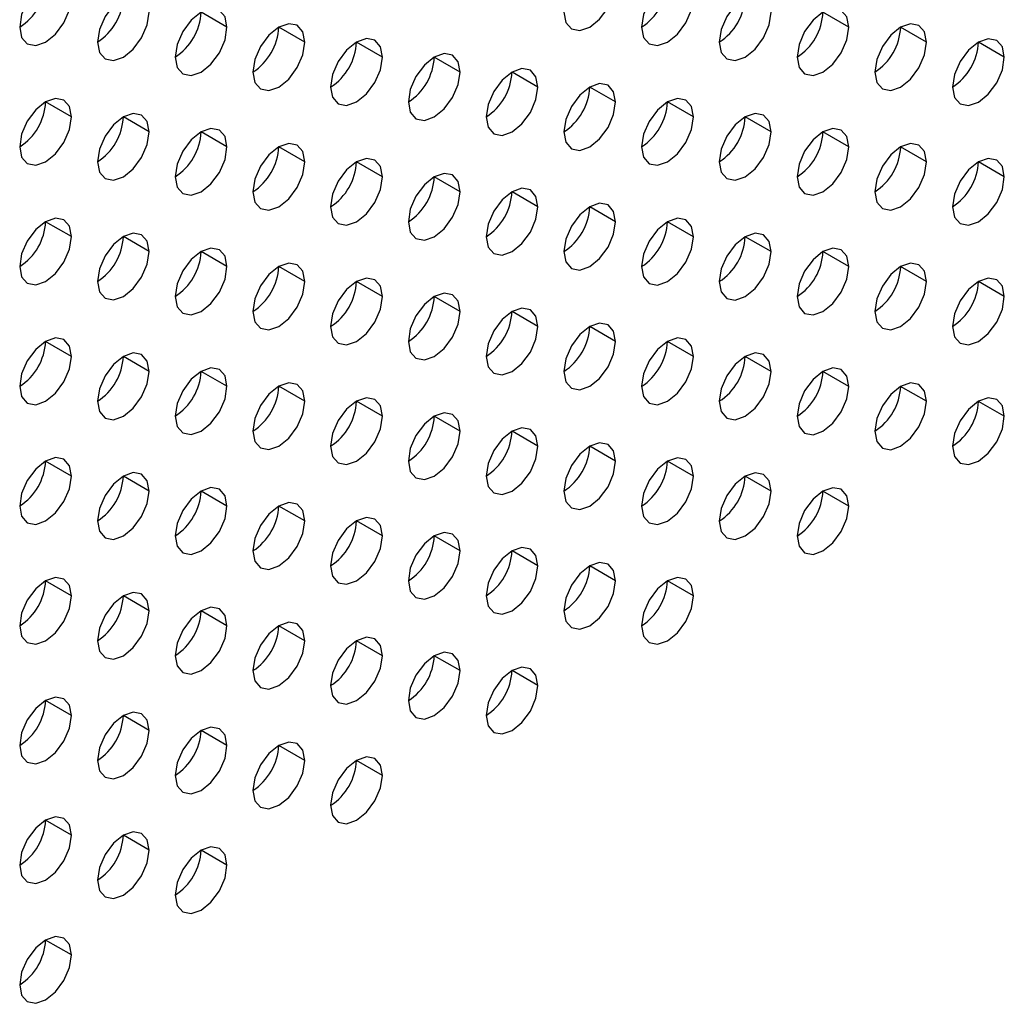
# Model space of a CAD drawing. Header units: millimetres. Extents: x 0 to 1118, y 0 to 864.
# Tile 330 of 438: x 995.02 to 997.71, y 668.3 to 670.99. Entities that reach past the tile are written whole.
import ezdxf

# ---------------------------------------------------------------- set-up
doc = ezdxf.new("R2010")
doc.units = ezdxf.units.MM

msp = doc.modelspace()

# ---------------------------------------------------------------- linework, layer by layer
at = {"color": 7, "linetype": 'Continuous', "lineweight": 25}
for p, q in [((995.584, 670.968), (995.5133, 671.0089)), ((997.2811, 670.9679), (997.2104, 671.0087)), ((995.7962, 670.9272), (995.7255, 670.968)), ((997.4932, 670.927), (997.4225, 670.9678)), ((996.0083, 670.8863), (995.9376, 670.9272)), ((997.7054, 670.8862), (997.6347, 670.927)), ((996.2204, 670.8455), (996.1497, 670.8863)), ((996.4326, 670.8046), (996.3619, 670.8455)), ((996.6447, 670.7638), (996.574, 670.8046)), ((995.1598, 670.7231), (995.0891, 670.7639)), ((996.8568, 670.7229), (996.7861, 670.7638)), ((995.3719, 670.6823), (995.3012, 670.7231)), ((997.069, 670.6821), (996.9983, 670.7229)), ((995.584, 670.6414), (995.5133, 670.6822)), ((997.2811, 670.6413), (997.2104, 670.6821)), ((995.7962, 670.6006), (995.7255, 670.6414)), ((997.4932, 670.6004), (997.4225, 670.6412)), ((996.0083, 670.5597), (995.9376, 670.6005)), ((997.7054, 670.5596), (997.6347, 670.6004)), ((996.2204, 670.5189), (996.1497, 670.5597)), ((996.4326, 670.478), (996.3619, 670.5188)), ((996.6447, 670.4372), (996.574, 670.478)), ((995.1598, 670.3965), (995.0891, 670.4373)), ((996.8568, 670.3963), (996.7861, 670.4372)), ((995.3719, 670.3556), (995.3012, 670.3965)), ((997.069, 670.3555), (996.9983, 670.3963)), ((995.584, 670.3148), (995.5133, 670.3556)), ((997.2811, 670.3146), (997.2104, 670.3555)), ((995.7962, 670.274), (995.7255, 670.3148)), ((997.4932, 670.2738), (997.4225, 670.3146)), ((996.0083, 670.2331), (995.9376, 670.2739)), ((997.7054, 670.2329), (997.6347, 670.2738)), ((996.2204, 670.1923), (996.1497, 670.2331)), ((996.4326, 670.1514), (996.3619, 670.1922)), ((996.6447, 670.1106), (996.574, 670.1514)), ((995.1598, 670.0699), (995.0891, 670.1107)), ((996.8568, 670.0697), (996.7861, 670.1105)), ((995.3719, 670.029), (995.3012, 670.0698)), ((997.069, 670.0289), (996.9983, 670.0697)), ((995.584, 669.9882), (995.5133, 670.029)), ((997.2811, 669.988), (997.2104, 670.0288)), ((995.7962, 669.9473), (995.7255, 669.9882)), ((997.4932, 669.9472), (997.4225, 669.988)), ((996.0083, 669.9065), (995.9376, 669.9473)), ((997.7054, 669.9063), (997.6347, 669.9471)), ((996.2204, 669.8656), (996.1497, 669.9065)), ((996.4326, 669.8248), (996.3619, 669.8656)), ((996.6447, 669.7839), (996.574, 669.8248)), ((995.1598, 669.7433), (995.0891, 669.7841)), ((996.8568, 669.7431), (996.7861, 669.7839)), ((995.3719, 669.7024), (995.3012, 669.7432)), ((997.069, 669.7023), (996.9983, 669.7431)), ((995.584, 669.6616), (995.5133, 669.7024)), ((997.2811, 669.6614), (997.2104, 669.7022)), ((995.7962, 669.6207), (995.7255, 669.6615)), ((996.0083, 669.5799), (995.9376, 669.6207)), ((996.2204, 669.539), (996.1497, 669.5798)), ((996.4326, 669.4982), (996.3619, 669.539)), ((996.6447, 669.4573), (996.574, 669.4982)), ((995.1598, 669.4166), (995.0891, 669.4575)), ((996.8568, 669.4165), (996.7861, 669.4573)), ((995.3719, 669.3758), (995.3012, 669.4166)), ((995.584, 669.3349), (995.5133, 669.3758)), ((995.7962, 669.2941), (995.7255, 669.3349)), ((996.0083, 669.2533), (995.9376, 669.2941)), ((996.2204, 669.2124), (996.1497, 669.2532)), ((996.4326, 669.1716), (996.3619, 669.2124)), ((995.1598, 669.09), (995.0891, 669.1308)), ((995.3719, 669.0492), (995.3012, 669.09)), ((995.584, 669.0083), (995.5133, 669.0492)), ((995.7962, 668.9675), (995.7255, 669.0083)), ((996.0083, 668.9266), (995.9376, 668.9675)), ((995.1598, 668.7634), (995.0891, 668.8042)), ((995.3719, 668.7226), (995.3012, 668.7634)), ((995.584, 668.6817), (995.5133, 668.7225)), ((995.1598, 668.4368), (995.0891, 668.4776))]:
    msp.add_line(p, q, dxfattribs=at)
at = {"color": 7, "linetype": 'Continuous', "lineweight": 25, "flags": 128}
for points in [[(995.1598, 671.0497), (995.1544, 671.0779), (995.1391, 671.0955), (995.1161, 671.1), (995.0891, 671.0906), (995.062, 671.0687), (995.0391, 671.0378), (995.0237, 671.0024), (995.0184, 670.9681)], [(996.5033, 671.0088), (996.5087, 670.9806), (996.524, 670.963), (996.5469, 670.9585), (996.574, 670.9679), (996.6011, 670.9898), (996.624, 671.0207), (996.6393, 671.0561), (996.6447, 671.0904)], [(996.8568, 671.0496), (996.8515, 671.0777), (996.8361, 671.0953), (996.8132, 671.0998), (996.7861, 671.0904), (996.7591, 671.0686), (996.7361, 671.0376), (996.7208, 671.0023), (996.7154, 670.9679)], [(995.3719, 671.0089), (995.3665, 671.037), (995.3512, 671.0547), (995.3283, 671.0591), (995.3012, 671.0497), (995.2741, 671.0279), (995.2512, 670.9969), (995.2359, 670.9616), (995.2305, 670.9272)], [(997.069, 671.0087), (997.0636, 671.0369), (997.0483, 671.0545), (997.0253, 671.059), (996.9983, 671.0496), (996.9712, 671.0277), (996.9483, 670.9968), (996.9329, 670.9614), (996.9275, 670.9271)], [(995.0184, 670.9681), (995.0237, 670.9399), (995.0391, 670.9223), (995.062, 670.9178), (995.0891, 670.9272), (995.1161, 670.9491), (995.1391, 670.98), (995.1544, 671.0154), (995.1598, 671.0497)], [(996.7154, 670.9679), (996.7208, 670.9398), (996.7361, 670.9221), (996.7591, 670.9177), (996.7861, 670.9271), (996.8132, 670.9489), (996.8361, 670.9799), (996.8515, 671.0152), (996.8568, 671.0496)], [(995.2305, 670.9272), (995.2359, 670.8991), (995.2512, 670.8815), (995.2741, 670.877), (995.3012, 670.8864), (995.3283, 670.9082), (995.3512, 670.9392), (995.3665, 670.9745), (995.3719, 671.0089)], [(995.584, 670.968), (995.5787, 670.9962), (995.5633, 671.0138), (995.5404, 671.0183), (995.5133, 671.0089), (995.4863, 670.987), (995.4633, 670.9561), (995.448, 670.9207), (995.4426, 670.8864)], [(996.9275, 670.9271), (996.9329, 670.8989), (996.9483, 670.8813), (996.9712, 670.8768), (996.9983, 670.8862), (997.0253, 670.9081), (997.0483, 670.939), (997.0636, 670.9744), (997.069, 671.0087)], [(997.2811, 670.9679), (997.2757, 670.996), (997.2604, 671.0137), (997.2375, 671.0181), (997.2104, 671.0087), (997.1833, 670.9869), (997.1604, 670.9559), (997.1451, 670.9206), (997.1397, 670.8862)], [(995.7962, 670.9272), (995.7908, 670.9553), (995.7755, 670.973), (995.7525, 670.9774), (995.7255, 670.968), (995.6984, 670.9462), (995.6755, 670.9152), (995.6601, 670.8799), (995.6548, 670.8455)], [(997.4932, 670.927), (997.4879, 670.9552), (997.4725, 670.9728), (997.4496, 670.9773), (997.4225, 670.9679), (997.3955, 670.946), (997.3725, 670.9151), (997.3572, 670.8797), (997.3518, 670.8454)], [(995.4426, 670.8864), (995.448, 670.8582), (995.4633, 670.8406), (995.4863, 670.8362), (995.5133, 670.8456), (995.5404, 670.8674), (995.5633, 670.8983), (995.5787, 670.9337), (995.584, 670.968)], [(997.1397, 670.8862), (997.1451, 670.8581), (997.1604, 670.8404), (997.1833, 670.836), (997.2104, 670.8454), (997.2375, 670.8672), (997.2604, 670.8982), (997.2757, 670.9335), (997.2811, 670.9679)], [(995.6548, 670.8455), (995.6601, 670.8174), (995.6755, 670.7998), (995.6984, 670.7953), (995.7255, 670.8047), (995.7525, 670.8265), (995.7755, 670.8575), (995.7908, 670.8928), (995.7962, 670.9272)], [(996.0083, 670.8863), (996.0029, 670.9145), (995.9876, 670.9321), (995.9647, 670.9366), (995.9376, 670.9272), (995.9105, 670.9053), (995.8876, 670.8744), (995.8723, 670.8391), (995.8669, 670.8047)], [(997.3518, 670.8454), (997.3572, 670.8172), (997.3725, 670.7996), (997.3955, 670.7951), (997.4225, 670.8045), (997.4496, 670.8264), (997.4725, 670.8573), (997.4879, 670.8927), (997.4932, 670.927)], [(997.7054, 670.8862), (997.7, 670.9143), (997.6847, 670.932), (997.6617, 670.9364), (997.6347, 670.927), (997.6076, 670.9052), (997.5847, 670.8742), (997.5693, 670.8389), (997.5639, 670.8045)], [(996.2204, 670.8455), (996.2151, 670.8736), (996.1997, 670.8913), (996.1768, 670.8957), (996.1497, 670.8863), (996.1227, 670.8645), (996.0997, 670.8335), (996.0844, 670.7982), (996.079, 670.7638)], [(995.8669, 670.8047), (995.8723, 670.7766), (995.8876, 670.7589), (995.9105, 670.7545), (995.9376, 670.7639), (995.9647, 670.7857), (995.9876, 670.8166), (996.0029, 670.852), (996.0083, 670.8863)], [(997.5639, 670.8045), (997.5693, 670.7764), (997.5847, 670.7588), (997.6076, 670.7543), (997.6347, 670.7637), (997.6617, 670.7855), (997.6847, 670.8165), (997.7, 670.8518), (997.7054, 670.8862)], [(996.079, 670.7638), (996.0844, 670.7357), (996.0997, 670.7181), (996.1227, 670.7136), (996.1497, 670.723), (996.1768, 670.7449), (996.1997, 670.7758), (996.2151, 670.8111), (996.2204, 670.8455)], [(996.4326, 670.8046), (996.4272, 670.8328), (996.4119, 670.8504), (996.3889, 670.8549), (996.3619, 670.8455), (996.3348, 670.8236), (996.3119, 670.7927), (996.2965, 670.7574), (996.2912, 670.723)], [(996.6447, 670.7638), (996.6393, 670.7919), (996.624, 670.8096), (996.6011, 670.814), (996.574, 670.8046), (996.5469, 670.7828), (996.524, 670.7518), (996.5087, 670.7165), (996.5033, 670.6822)], [(996.2912, 670.723), (996.2965, 670.6949), (996.3119, 670.6772), (996.3348, 670.6728), (996.3619, 670.6822), (996.3889, 670.704), (996.4119, 670.7349), (996.4272, 670.7703), (996.4326, 670.8046)], [(995.1598, 670.7231), (995.1544, 670.7512), (995.1391, 670.7689), (995.1161, 670.7733), (995.0891, 670.7639), (995.062, 670.7421), (995.0391, 670.7112), (995.0237, 670.6758), (995.0184, 670.6415)], [(996.5033, 670.6822), (996.5087, 670.654), (996.524, 670.6364), (996.5469, 670.6319), (996.574, 670.6413), (996.6011, 670.6632), (996.624, 670.6941), (996.6393, 670.7294), (996.6447, 670.7638)], [(996.8568, 670.7229), (996.8515, 670.7511), (996.8361, 670.7687), (996.8132, 670.7732), (996.7861, 670.7638), (996.7591, 670.7419), (996.7361, 670.711), (996.7208, 670.6757), (996.7154, 670.6413)], [(995.3719, 670.6823), (995.3665, 670.7104), (995.3512, 670.728), (995.3283, 670.7325), (995.3012, 670.7231), (995.2741, 670.7013), (995.2512, 670.6703), (995.2359, 670.635), (995.2305, 670.6006)], [(997.069, 670.6821), (997.0636, 670.7102), (997.0483, 670.7279), (997.0253, 670.7323), (996.9983, 670.7229), (996.9712, 670.7011), (996.9483, 670.6702), (996.9329, 670.6348), (996.9275, 670.6005)], [(995.0184, 670.6415), (995.0237, 670.6133), (995.0391, 670.5957), (995.062, 670.5912), (995.0891, 670.6006), (995.1161, 670.6225), (995.1391, 670.6534), (995.1544, 670.6888), (995.1598, 670.7231)], [(996.7154, 670.6413), (996.7208, 670.6132), (996.7361, 670.5955), (996.7591, 670.5911), (996.7861, 670.6005), (996.8132, 670.6223), (996.8361, 670.6533), (996.8515, 670.6886), (996.8568, 670.7229)], [(995.2305, 670.6006), (995.2359, 670.5725), (995.2512, 670.5548), (995.2741, 670.5504), (995.3012, 670.5598), (995.3283, 670.5816), (995.3512, 670.6126), (995.3665, 670.6479), (995.3719, 670.6823)], [(995.584, 670.6414), (995.5787, 670.6696), (995.5633, 670.6872), (995.5404, 670.6917), (995.5133, 670.6822), (995.4863, 670.6604), (995.4633, 670.6295), (995.448, 670.5941), (995.4426, 670.5598)], [(996.9275, 670.6005), (996.9329, 670.5723), (996.9483, 670.5547), (996.9712, 670.5502), (996.9983, 670.5596), (997.0253, 670.5815), (997.0483, 670.6124), (997.0636, 670.6477), (997.069, 670.6821)], [(997.2811, 670.6413), (997.2757, 670.6694), (997.2604, 670.687), (997.2375, 670.6915), (997.2104, 670.6821), (997.1833, 670.6603), (997.1604, 670.6293), (997.1451, 670.594), (997.1397, 670.5596)], [(995.7962, 670.6006), (995.7908, 670.6287), (995.7755, 670.6463), (995.7525, 670.6508), (995.7255, 670.6414), (995.6984, 670.6196), (995.6755, 670.5886), (995.6601, 670.5533), (995.6548, 670.5189)], [(997.4932, 670.6004), (997.4879, 670.6285), (997.4725, 670.6462), (997.4496, 670.6506), (997.4225, 670.6412), (997.3955, 670.6194), (997.3725, 670.5885), (997.3572, 670.5531), (997.3518, 670.5188)], [(995.4426, 670.5598), (995.448, 670.5316), (995.4633, 670.514), (995.4863, 670.5095), (995.5133, 670.5189), (995.5404, 670.5408), (995.5633, 670.5717), (995.5787, 670.6071), (995.584, 670.6414)], [(997.1397, 670.5596), (997.1451, 670.5315), (997.1604, 670.5138), (997.1833, 670.5094), (997.2104, 670.5188), (997.2375, 670.5406), (997.2604, 670.5716), (997.2757, 670.6069), (997.2811, 670.6413)], [(995.6548, 670.5189), (995.6601, 670.4908), (995.6755, 670.4731), (995.6984, 670.4687), (995.7255, 670.4781), (995.7525, 670.4999), (995.7755, 670.5309), (995.7908, 670.5662), (995.7962, 670.6006)], [(996.0083, 670.5597), (996.0029, 670.5879), (995.9876, 670.6055), (995.9647, 670.61), (995.9376, 670.6006), (995.9105, 670.5787), (995.8876, 670.5478), (995.8723, 670.5124), (995.8669, 670.4781)], [(997.3518, 670.5188), (997.3572, 670.4906), (997.3725, 670.473), (997.3955, 670.4685), (997.4225, 670.4779), (997.4496, 670.4998), (997.4725, 670.5307), (997.4879, 670.5661), (997.4932, 670.6004)], [(997.7054, 670.5596), (997.7, 670.5877), (997.6847, 670.6053), (997.6617, 670.6098), (997.6347, 670.6004), (997.6076, 670.5786), (997.5847, 670.5476), (997.5693, 670.5123), (997.5639, 670.4779)], [(995.8669, 670.4781), (995.8723, 670.4499), (995.8876, 670.4323), (995.9105, 670.4278), (995.9376, 670.4372), (995.9647, 670.4591), (995.9876, 670.49), (996.0029, 670.5254), (996.0083, 670.5597)], [(996.2204, 670.5189), (996.2151, 670.547), (996.1997, 670.5647), (996.1768, 670.5691), (996.1497, 670.5597), (996.1227, 670.5379), (996.0997, 670.5069), (996.0844, 670.4716), (996.079, 670.4372)], [(997.5639, 670.4779), (997.5693, 670.4498), (997.5847, 670.4321), (997.6076, 670.4277), (997.6347, 670.4371), (997.6617, 670.4589), (997.6847, 670.4899), (997.7, 670.5252), (997.7054, 670.5596)], [(996.079, 670.4372), (996.0844, 670.4091), (996.0997, 670.3915), (996.1227, 670.387), (996.1497, 670.3964), (996.1768, 670.4182), (996.1997, 670.4492), (996.2151, 670.4845), (996.2204, 670.5189)], [(996.4326, 670.478), (996.4272, 670.5062), (996.4119, 670.5238), (996.3889, 670.5283), (996.3619, 670.5189), (996.3348, 670.497), (996.3119, 670.4661), (996.2965, 670.4307), (996.2912, 670.3964)], [(996.2912, 670.3964), (996.2965, 670.3682), (996.3119, 670.3506), (996.3348, 670.3461), (996.3619, 670.3556), (996.3889, 670.3774), (996.4119, 670.4083), (996.4272, 670.4437), (996.4326, 670.478)], [(996.6447, 670.4372), (996.6393, 670.4653), (996.624, 670.483), (996.6011, 670.4874), (996.574, 670.478), (996.5469, 670.4562), (996.524, 670.4252), (996.5087, 670.3899), (996.5033, 670.3555)], [(995.1598, 670.3965), (995.1544, 670.4246), (995.1391, 670.4423), (995.1161, 670.4467), (995.0891, 670.4373), (995.062, 670.4155), (995.0391, 670.3845), (995.0237, 670.3492), (995.0184, 670.3149)], [(996.5033, 670.3555), (996.5087, 670.3274), (996.524, 670.3098), (996.5469, 670.3053), (996.574, 670.3147), (996.6011, 670.3365), (996.624, 670.3675), (996.6393, 670.4028), (996.6447, 670.4372)], [(996.8568, 670.3963), (996.8515, 670.4245), (996.8361, 670.4421), (996.8132, 670.4466), (996.7861, 670.4372), (996.7591, 670.4153), (996.7361, 670.3844), (996.7208, 670.349), (996.7154, 670.3147)], [(995.0184, 670.3149), (995.0237, 670.2867), (995.0391, 670.2691), (995.062, 670.2646), (995.0891, 670.274), (995.1161, 670.2959), (995.1391, 670.3268), (995.1544, 670.3621), (995.1598, 670.3965)], [(995.3719, 670.3556), (995.3665, 670.3838), (995.3512, 670.4014), (995.3283, 670.4059), (995.3012, 670.3965), (995.2741, 670.3746), (995.2512, 670.3437), (995.2359, 670.3084), (995.2305, 670.274)], [(996.7154, 670.3147), (996.7208, 670.2866), (996.7361, 670.2689), (996.7591, 670.2645), (996.7861, 670.2739), (996.8132, 670.2957), (996.8361, 670.3266), (996.8515, 670.362), (996.8568, 670.3963)], [(997.069, 670.3555), (997.0636, 670.3836), (997.0483, 670.4013), (997.0253, 670.4057), (996.9983, 670.3963), (996.9712, 670.3745), (996.9483, 670.3435), (996.9329, 670.3082), (996.9275, 670.2738)], [(995.2305, 670.274), (995.2359, 670.2459), (995.2512, 670.2282), (995.2741, 670.2238), (995.3012, 670.2332), (995.3283, 670.255), (995.3512, 670.286), (995.3665, 670.3213), (995.3719, 670.3556)], [(995.584, 670.3148), (995.5787, 670.3429), (995.5633, 670.3606), (995.5404, 670.365), (995.5133, 670.3556), (995.4863, 670.3338), (995.4633, 670.3029), (995.448, 670.2675), (995.4426, 670.2332)], [(996.9275, 670.2738), (996.9329, 670.2457), (996.9483, 670.2281), (996.9712, 670.2236), (996.9983, 670.233), (997.0253, 670.2548), (997.0483, 670.2858), (997.0636, 670.3211), (997.069, 670.3555)], [(997.2811, 670.3146), (997.2757, 670.3428), (997.2604, 670.3604), (997.2375, 670.3649), (997.2104, 670.3555), (997.1833, 670.3336), (997.1604, 670.3027), (997.1451, 670.2674), (997.1397, 670.233)], [(995.4426, 670.2332), (995.448, 670.205), (995.4633, 670.1874), (995.4863, 670.1829), (995.5133, 670.1923), (995.5404, 670.2142), (995.5633, 670.2451), (995.5787, 670.2804), (995.584, 670.3148)], [(995.7962, 670.274), (995.7908, 670.3021), (995.7755, 670.3197), (995.7525, 670.3242), (995.7255, 670.3148), (995.6984, 670.2929), (995.6755, 670.262), (995.6601, 670.2267), (995.6548, 670.1923)], [(997.1397, 670.233), (997.1451, 670.2049), (997.1604, 670.1872), (997.1833, 670.1828), (997.2104, 670.1922), (997.2375, 670.214), (997.2604, 670.2449), (997.2757, 670.2803), (997.2811, 670.3146)], [(997.4932, 670.2738), (997.4879, 670.3019), (997.4725, 670.3196), (997.4496, 670.324), (997.4225, 670.3146), (997.3955, 670.2928), (997.3725, 670.2618), (997.3572, 670.2265), (997.3518, 670.1922)], [(995.6548, 670.1923), (995.6601, 670.1642), (995.6755, 670.1465), (995.6984, 670.1421), (995.7255, 670.1515), (995.7525, 670.1733), (995.7755, 670.2043), (995.7908, 670.2396), (995.7962, 670.274)], [(996.0083, 670.2331), (996.0029, 670.2612), (995.9876, 670.2789), (995.9647, 670.2833), (995.9376, 670.2739), (995.9105, 670.2521), (995.8876, 670.2212), (995.8723, 670.1858), (995.8669, 670.1515)], [(997.3518, 670.1922), (997.3572, 670.164), (997.3725, 670.1464), (997.3955, 670.1419), (997.4225, 670.1513), (997.4496, 670.1732), (997.4725, 670.2041), (997.4879, 670.2394), (997.4932, 670.2738)], [(997.7054, 670.2329), (997.7, 670.2611), (997.6847, 670.2787), (997.6617, 670.2832), (997.6347, 670.2738), (997.6076, 670.2519), (997.5847, 670.221), (997.5693, 670.1857), (997.5639, 670.1513)], [(995.8669, 670.1515), (995.8723, 670.1233), (995.8876, 670.1057), (995.9105, 670.1012), (995.9376, 670.1106), (995.9647, 670.1325), (995.9876, 670.1634), (996.0029, 670.1987), (996.0083, 670.2331)], [(996.2204, 670.1923), (996.2151, 670.2204), (996.1997, 670.238), (996.1768, 670.2425), (996.1497, 670.2331), (996.1227, 670.2113), (996.0997, 670.1803), (996.0844, 670.145), (996.079, 670.1106)], [(997.5639, 670.1513), (997.5693, 670.1232), (997.5847, 670.1055), (997.6076, 670.1011), (997.6347, 670.1105), (997.6617, 670.1323), (997.6847, 670.1633), (997.7, 670.1986), (997.7054, 670.2329)], [(996.4326, 670.1514), (996.4272, 670.1796), (996.4119, 670.1972), (996.3889, 670.2016), (996.3619, 670.1922), (996.3348, 670.1704), (996.3119, 670.1395), (996.2965, 670.1041), (996.2912, 670.0698)], [(996.079, 670.1106), (996.0844, 670.0825), (996.0997, 670.0648), (996.1227, 670.0604), (996.1497, 670.0698), (996.1768, 670.0916), (996.1997, 670.1226), (996.2151, 670.1579), (996.2204, 670.1923)], [(996.2912, 670.0698), (996.2965, 670.0416), (996.3119, 670.024), (996.3348, 670.0195), (996.3619, 670.0289), (996.3889, 670.0508), (996.4119, 670.0817), (996.4272, 670.1171), (996.4326, 670.1514)], [(996.6447, 670.1106), (996.6393, 670.1387), (996.624, 670.1563), (996.6011, 670.1608), (996.574, 670.1514), (996.5469, 670.1296), (996.524, 670.0986), (996.5087, 670.0633), (996.5033, 670.0289)], [(995.1598, 670.0699), (995.1544, 670.098), (995.1391, 670.1157), (995.1161, 670.1201), (995.0891, 670.1107), (995.062, 670.0889), (995.0391, 670.0579), (995.0237, 670.0226), (995.0184, 669.9882)], [(996.8568, 670.0697), (996.8515, 670.0979), (996.8361, 670.1155), (996.8132, 670.12), (996.7861, 670.1105), (996.7591, 670.0887), (996.7361, 670.0578), (996.7208, 670.0224), (996.7154, 669.9881)], [(996.5033, 670.0289), (996.5087, 670.0008), (996.524, 669.9831), (996.5469, 669.9787), (996.574, 669.9881), (996.6011, 670.0099), (996.624, 670.0409), (996.6393, 670.0762), (996.6447, 670.1106)], [(995.0184, 669.9882), (995.0237, 669.9601), (995.0391, 669.9425), (995.062, 669.938), (995.0891, 669.9474), (995.1161, 669.9692), (995.1391, 670.0002), (995.1544, 670.0355), (995.1598, 670.0699)], [(995.3719, 670.029), (995.3665, 670.0572), (995.3512, 670.0748), (995.3283, 670.0793), (995.3012, 670.0699), (995.2741, 670.048), (995.2512, 670.0171), (995.2359, 669.9817), (995.2305, 669.9474)], [(996.7154, 669.9881), (996.7208, 669.9599), (996.7361, 669.9423), (996.7591, 669.9378), (996.7861, 669.9472), (996.8132, 669.9691), (996.8361, 670), (996.8515, 670.0354), (996.8568, 670.0697)], [(997.069, 670.0289), (997.0636, 670.057), (997.0483, 670.0747), (997.0253, 670.0791), (996.9983, 670.0697), (996.9712, 670.0479), (996.9483, 670.0169), (996.9329, 669.9816), (996.9275, 669.9472)], [(995.584, 669.9882), (995.5787, 670.0163), (995.5633, 670.034), (995.5404, 670.0384), (995.5133, 670.029), (995.4863, 670.0072), (995.4633, 669.9762), (995.448, 669.9409), (995.4426, 669.9065)], [(997.2811, 669.988), (997.2757, 670.0162), (997.2604, 670.0338), (997.2375, 670.0383), (997.2104, 670.0289), (997.1833, 670.007), (997.1604, 669.9761), (997.1451, 669.9407), (997.1397, 669.9064)], [(995.2305, 669.9474), (995.2359, 669.9192), (995.2512, 669.9016), (995.2741, 669.8971), (995.3012, 669.9066), (995.3283, 669.9284), (995.3512, 669.9593), (995.3665, 669.9947), (995.3719, 670.029)], [(996.9275, 669.9472), (996.9329, 669.9191), (996.9483, 669.9014), (996.9712, 669.897), (996.9983, 669.9064), (997.0253, 669.9282), (997.0483, 669.9592), (997.0636, 669.9945), (997.069, 670.0289)], [(995.4426, 669.9065), (995.448, 669.8784), (995.4633, 669.8608), (995.4863, 669.8563), (995.5133, 669.8657), (995.5404, 669.8875), (995.5633, 669.9185), (995.5787, 669.9538), (995.584, 669.9882)], [(995.7962, 669.9473), (995.7908, 669.9755), (995.7755, 669.9931), (995.7525, 669.9976), (995.7255, 669.9882), (995.6984, 669.9663), (995.6755, 669.9354), (995.6601, 669.9), (995.6548, 669.8657)], [(997.1397, 669.9064), (997.1451, 669.8782), (997.1604, 669.8606), (997.1833, 669.8561), (997.2104, 669.8655), (997.2375, 669.8874), (997.2604, 669.9183), (997.2757, 669.9537), (997.2811, 669.988)], [(997.4932, 669.9472), (997.4879, 669.9753), (997.4725, 669.993), (997.4496, 669.9974), (997.4225, 669.988), (997.3955, 669.9662), (997.3725, 669.9352), (997.3572, 669.8999), (997.3518, 669.8655)], [(996.0083, 669.9065), (996.0029, 669.9346), (995.9876, 669.9523), (995.9647, 669.9567), (995.9376, 669.9473), (995.9105, 669.9255), (995.8876, 669.8945), (995.8723, 669.8592), (995.8669, 669.8248)], [(997.7054, 669.9063), (997.7, 669.9345), (997.6847, 669.9521), (997.6617, 669.9566), (997.6347, 669.9472), (997.6076, 669.9253), (997.5847, 669.8944), (997.5693, 669.859), (997.5639, 669.8247)], [(995.6548, 669.8657), (995.6601, 669.8376), (995.6755, 669.8199), (995.6984, 669.8155), (995.7255, 669.8249), (995.7525, 669.8467), (995.7755, 669.8776), (995.7908, 669.913), (995.7962, 669.9473)], [(997.3518, 669.8655), (997.3572, 669.8374), (997.3725, 669.8198), (997.3955, 669.8153), (997.4225, 669.8247), (997.4496, 669.8465), (997.4725, 669.8775), (997.4879, 669.9128), (997.4932, 669.9472)], [(995.8669, 669.8248), (995.8723, 669.7967), (995.8876, 669.7791), (995.9105, 669.7746), (995.9376, 669.784), (995.9647, 669.8058), (995.9876, 669.8368), (996.0029, 669.8721), (996.0083, 669.9065)], [(996.2204, 669.8656), (996.2151, 669.8938), (996.1997, 669.9114), (996.1768, 669.9159), (996.1497, 669.9065), (996.1227, 669.8846), (996.0997, 669.8537), (996.0844, 669.8184), (996.079, 669.784)], [(997.5639, 669.8247), (997.5693, 669.7965), (997.5847, 669.7789), (997.6076, 669.7744), (997.6347, 669.7839), (997.6617, 669.8057), (997.6847, 669.8366), (997.7, 669.872), (997.7054, 669.9063)], [(996.4326, 669.8248), (996.4272, 669.8529), (996.4119, 669.8706), (996.3889, 669.875), (996.3619, 669.8656), (996.3348, 669.8438), (996.3119, 669.8128), (996.2965, 669.7775), (996.2912, 669.7432)], [(996.079, 669.784), (996.0844, 669.7559), (996.0997, 669.7382), (996.1227, 669.7338), (996.1497, 669.7432), (996.1768, 669.765), (996.1997, 669.7959), (996.2151, 669.8313), (996.2204, 669.8656)], [(996.2912, 669.7432), (996.2965, 669.715), (996.3119, 669.6974), (996.3348, 669.6929), (996.3619, 669.7023), (996.3889, 669.7242), (996.4119, 669.7551), (996.4272, 669.7904), (996.4326, 669.8248)], [(996.6447, 669.7839), (996.6393, 669.8121), (996.624, 669.8297), (996.6011, 669.8342), (996.574, 669.8248), (996.5469, 669.8029), (996.524, 669.772), (996.5087, 669.7367), (996.5033, 669.7023)], [(995.1598, 669.7433), (995.1544, 669.7714), (995.1391, 669.789), (995.1161, 669.7935), (995.0891, 669.7841), (995.062, 669.7623), (995.0391, 669.7313), (995.0237, 669.696), (995.0184, 669.6616)], [(996.8568, 669.7431), (996.8515, 669.7712), (996.8361, 669.7889), (996.8132, 669.7933), (996.7861, 669.7839), (996.7591, 669.7621), (996.7361, 669.7312), (996.7208, 669.6958), (996.7154, 669.6615)], [(996.5033, 669.7023), (996.5087, 669.6742), (996.524, 669.6565), (996.5469, 669.6521), (996.574, 669.6615), (996.6011, 669.6833), (996.624, 669.7143), (996.6393, 669.7496), (996.6447, 669.7839)], [(995.0184, 669.6616), (995.0237, 669.6335), (995.0391, 669.6158), (995.062, 669.6114), (995.0891, 669.6208), (995.1161, 669.6426), (995.1391, 669.6736), (995.1544, 669.7089), (995.1598, 669.7433)], [(995.3719, 669.7024), (995.3665, 669.7306), (995.3512, 669.7482), (995.3283, 669.7527), (995.3012, 669.7432), (995.2741, 669.7214), (995.2512, 669.6905), (995.2359, 669.6551), (995.2305, 669.6208)], [(996.7154, 669.6615), (996.7208, 669.6333), (996.7361, 669.6157), (996.7591, 669.6112), (996.7861, 669.6206), (996.8132, 669.6425), (996.8361, 669.6734), (996.8515, 669.7087), (996.8568, 669.7431)], [(997.069, 669.7023), (997.0636, 669.7304), (997.0483, 669.748), (997.0253, 669.7525), (996.9983, 669.7431), (996.9712, 669.7212), (996.9483, 669.6903), (996.9329, 669.655), (996.9275, 669.6206)], [(995.584, 669.6616), (995.5787, 669.6897), (995.5633, 669.7073), (995.5404, 669.7118), (995.5133, 669.7024), (995.4863, 669.6806), (995.4633, 669.6496), (995.448, 669.6143), (995.4426, 669.5799)], [(997.2811, 669.6614), (997.2757, 669.6895), (997.2604, 669.7072), (997.2375, 669.7116), (997.2104, 669.7022), (997.1833, 669.6804), (997.1604, 669.6495), (997.1451, 669.6141), (997.1397, 669.5798)], [(995.2305, 669.6208), (995.2359, 669.5926), (995.2512, 669.575), (995.2741, 669.5705), (995.3012, 669.5799), (995.3283, 669.6018), (995.3512, 669.6327), (995.3665, 669.6681), (995.3719, 669.7024)], [(996.9275, 669.6206), (996.9329, 669.5925), (996.9483, 669.5748), (996.9712, 669.5704), (996.9983, 669.5798), (997.0253, 669.6016), (997.0483, 669.6326), (997.0636, 669.6679), (997.069, 669.7023)], [(995.4426, 669.5799), (995.448, 669.5518), (995.4633, 669.5341), (995.4863, 669.5297), (995.5133, 669.5391), (995.5404, 669.5609), (995.5633, 669.5919), (995.5787, 669.6272), (995.584, 669.6616)], [(995.7962, 669.6207), (995.7908, 669.6489), (995.7755, 669.6665), (995.7525, 669.671), (995.7255, 669.6616), (995.6984, 669.6397), (995.6755, 669.6088), (995.6601, 669.5734), (995.6548, 669.5391)], [(997.1397, 669.5798), (997.1451, 669.5516), (997.1604, 669.534), (997.1833, 669.5295), (997.2104, 669.5389), (997.2375, 669.5608), (997.2604, 669.5917), (997.2757, 669.6271), (997.2811, 669.6614)], [(996.0083, 669.5799), (996.0029, 669.608), (995.9876, 669.6257), (995.9647, 669.6301), (995.9376, 669.6207), (995.9105, 669.5989), (995.8876, 669.5679), (995.8723, 669.5326), (995.8669, 669.4982)], [(995.6548, 669.5391), (995.6601, 669.5109), (995.6755, 669.4933), (995.6984, 669.4888), (995.7255, 669.4982), (995.7525, 669.5201), (995.7755, 669.551), (995.7908, 669.5864), (995.7962, 669.6207)], [(995.8669, 669.4982), (995.8723, 669.4701), (995.8876, 669.4524), (995.9105, 669.448), (995.9376, 669.4574), (995.9647, 669.4792), (995.9876, 669.5102), (996.0029, 669.5455), (996.0083, 669.5799)], [(996.2204, 669.539), (996.2151, 669.5672), (996.1997, 669.5848), (996.1768, 669.5893), (996.1497, 669.5799), (996.1227, 669.558), (996.0997, 669.5271), (996.0844, 669.4917), (996.079, 669.4574)], [(996.4326, 669.4982), (996.4272, 669.5263), (996.4119, 669.544), (996.3889, 669.5484), (996.3619, 669.539), (996.3348, 669.5172), (996.3119, 669.4862), (996.2965, 669.4509), (996.2912, 669.4165)], [(996.079, 669.4574), (996.0844, 669.4292), (996.0997, 669.4116), (996.1227, 669.4071), (996.1497, 669.4165), (996.1768, 669.4384), (996.1997, 669.4693), (996.2151, 669.5047), (996.2204, 669.539)], [(996.2912, 669.4165), (996.2965, 669.3884), (996.3119, 669.3708), (996.3348, 669.3663), (996.3619, 669.3757), (996.3889, 669.3975), (996.4119, 669.4285), (996.4272, 669.4638), (996.4326, 669.4982)], [(996.6447, 669.4573), (996.6393, 669.4855), (996.624, 669.5031), (996.6011, 669.5076), (996.574, 669.4982), (996.5469, 669.4763), (996.524, 669.4454), (996.5087, 669.41), (996.5033, 669.3757)], [(995.1598, 669.4166), (995.1544, 669.4448), (995.1391, 669.4624), (995.1161, 669.4669), (995.0891, 669.4575), (995.062, 669.4356), (995.0391, 669.4047), (995.0237, 669.3694), (995.0184, 669.335)], [(996.5033, 669.3757), (996.5087, 669.3475), (996.524, 669.3299), (996.5469, 669.3255), (996.574, 669.3349), (996.6011, 669.3567), (996.624, 669.3876), (996.6393, 669.423), (996.6447, 669.4573)], [(996.8568, 669.4165), (996.8515, 669.4446), (996.8361, 669.4623), (996.8132, 669.4667), (996.7861, 669.4573), (996.7591, 669.4355), (996.7361, 669.4045), (996.7208, 669.3692), (996.7154, 669.3348)], [(995.0184, 669.335), (995.0237, 669.3069), (995.0391, 669.2892), (995.062, 669.2848), (995.0891, 669.2942), (995.1161, 669.316), (995.1391, 669.3469), (995.1544, 669.3823), (995.1598, 669.4166)], [(995.3719, 669.3758), (995.3665, 669.4039), (995.3512, 669.4216), (995.3283, 669.426), (995.3012, 669.4166), (995.2741, 669.3948), (995.2512, 669.3638), (995.2359, 669.3285), (995.2305, 669.2942)], [(996.7154, 669.3348), (996.7208, 669.3067), (996.7361, 669.2891), (996.7591, 669.2846), (996.7861, 669.294), (996.8132, 669.3158), (996.8361, 669.3468), (996.8515, 669.3821), (996.8568, 669.4165)], [(995.2305, 669.2942), (995.2359, 669.266), (995.2512, 669.2484), (995.2741, 669.2439), (995.3012, 669.2533), (995.3283, 669.2752), (995.3512, 669.3061), (995.3665, 669.3414), (995.3719, 669.3758)], [(995.584, 669.3349), (995.5787, 669.3631), (995.5633, 669.3807), (995.5404, 669.3852), (995.5133, 669.3758), (995.4863, 669.3539), (995.4633, 669.323), (995.448, 669.2877), (995.4426, 669.2533)], [(995.4426, 669.2533), (995.448, 669.2252), (995.4633, 669.2075), (995.4863, 669.2031), (995.5133, 669.2125), (995.5404, 669.2343), (995.5633, 669.2653), (995.5787, 669.3006), (995.584, 669.3349)], [(995.7962, 669.2941), (995.7908, 669.3222), (995.7755, 669.3399), (995.7525, 669.3443), (995.7255, 669.3349), (995.6984, 669.3131), (995.6755, 669.2822), (995.6601, 669.2468), (995.6548, 669.2125)], [(995.6548, 669.2125), (995.6601, 669.1843), (995.6755, 669.1667), (995.6984, 669.1622), (995.7255, 669.1716), (995.7525, 669.1935), (995.7755, 669.2244), (995.7908, 669.2597), (995.7962, 669.2941)], [(996.0083, 669.2533), (996.0029, 669.2814), (995.9876, 669.299), (995.9647, 669.3035), (995.9376, 669.2941), (995.9105, 669.2723), (995.8876, 669.2413), (995.8723, 669.206), (995.8669, 669.1716)], [(995.8669, 669.1716), (995.8723, 669.1435), (995.8876, 669.1258), (995.9105, 669.1214), (995.9376, 669.1308), (995.9647, 669.1526), (995.9876, 669.1836), (996.0029, 669.2189), (996.0083, 669.2533)], [(996.2204, 669.2124), (996.2151, 669.2405), (996.1997, 669.2582), (996.1768, 669.2626), (996.1497, 669.2532), (996.1227, 669.2314), (996.0997, 669.2005), (996.0844, 669.1651), (996.079, 669.1308)], [(996.079, 669.1308), (996.0844, 669.1026), (996.0997, 669.085), (996.1227, 669.0805), (996.1497, 669.0899), (996.1768, 669.1118), (996.1997, 669.1427), (996.2151, 669.1781), (996.2204, 669.2124)], [(996.4326, 669.1716), (996.4272, 669.1997), (996.4119, 669.2173), (996.3889, 669.2218), (996.3619, 669.2124), (996.3348, 669.1906), (996.3119, 669.1596), (996.2965, 669.1243), (996.2912, 669.0899)], [(996.2912, 669.0899), (996.2965, 669.0618), (996.3119, 669.0441), (996.3348, 669.0397), (996.3619, 669.0491), (996.3889, 669.0709), (996.4119, 669.1019), (996.4272, 669.1372), (996.4326, 669.1716)], [(995.1598, 669.09), (995.1544, 669.1182), (995.1391, 669.1358), (995.1161, 669.1403), (995.0891, 669.1309), (995.062, 669.109), (995.0391, 669.0781), (995.0237, 669.0427), (995.0184, 669.0084)], [(995.3719, 669.0492), (995.3665, 669.0773), (995.3512, 669.095), (995.3283, 669.0994), (995.3012, 669.09), (995.2741, 669.0682), (995.2512, 669.0372), (995.2359, 669.0019), (995.2305, 668.9675)], [(995.0184, 669.0084), (995.0237, 668.9802), (995.0391, 668.9626), (995.062, 668.9581), (995.0891, 668.9676), (995.1161, 668.9894), (995.1391, 669.0203), (995.1544, 669.0557), (995.1598, 669.09)], [(995.2305, 668.9675), (995.2359, 668.9394), (995.2512, 668.9218), (995.2741, 668.9173), (995.3012, 668.9267), (995.3283, 668.9485), (995.3512, 668.9795), (995.3665, 669.0148), (995.3719, 669.0492)], [(995.584, 669.0083), (995.5787, 669.0365), (995.5633, 669.0541), (995.5404, 669.0586), (995.5133, 669.0492), (995.4863, 669.0273), (995.4633, 668.9964), (995.448, 668.961), (995.4426, 668.9267)], [(995.7962, 668.9675), (995.7908, 668.9956), (995.7755, 669.0133), (995.7525, 669.0177), (995.7255, 669.0083), (995.6984, 668.9865), (995.6755, 668.9555), (995.6601, 668.9202), (995.6548, 668.8858)], [(995.4426, 668.9267), (995.448, 668.8986), (995.4633, 668.8809), (995.4863, 668.8765), (995.5133, 668.8859), (995.5404, 668.9077), (995.5633, 668.9386), (995.5787, 668.974), (995.584, 669.0083)], [(995.6548, 668.8858), (995.6601, 668.8577), (995.6755, 668.8401), (995.6984, 668.8356), (995.7255, 668.845), (995.7525, 668.8668), (995.7755, 668.8978), (995.7908, 668.9331), (995.7962, 668.9675)], [(996.0083, 668.9266), (996.0029, 668.9548), (995.9876, 668.9724), (995.9647, 668.9769), (995.9376, 668.9675), (995.9105, 668.9456), (995.8876, 668.9147), (995.8723, 668.8794), (995.8669, 668.845)], [(995.8669, 668.845), (995.8723, 668.8169), (995.8876, 668.7992), (995.9105, 668.7948), (995.9376, 668.8042), (995.9647, 668.826), (995.9876, 668.8569), (996.0029, 668.8923), (996.0083, 668.9266)], [(995.1598, 668.7634), (995.1544, 668.7916), (995.1391, 668.8092), (995.1161, 668.8136), (995.0891, 668.8042), (995.062, 668.7824), (995.0391, 668.7515), (995.0237, 668.7161), (995.0184, 668.6818)], [(995.3719, 668.7226), (995.3665, 668.7507), (995.3512, 668.7683), (995.3283, 668.7728), (995.3012, 668.7634), (995.2741, 668.7416), (995.2512, 668.7106), (995.2359, 668.6753), (995.2305, 668.6409)], [(995.0184, 668.6818), (995.0237, 668.6536), (995.0391, 668.636), (995.062, 668.6315), (995.0891, 668.6409), (995.1161, 668.6628), (995.1391, 668.6937), (995.1544, 668.7291), (995.1598, 668.7634)], [(995.2305, 668.6409), (995.2359, 668.6128), (995.2512, 668.5951), (995.2741, 668.5907), (995.3012, 668.6001), (995.3283, 668.6219), (995.3512, 668.6529), (995.3665, 668.6882), (995.3719, 668.7226)], [(995.584, 668.6817), (995.5787, 668.7099), (995.5633, 668.7275), (995.5404, 668.732), (995.5133, 668.7225), (995.4863, 668.7007), (995.4633, 668.6698), (995.448, 668.6344), (995.4426, 668.6001)], [(995.4426, 668.6001), (995.448, 668.5719), (995.4633, 668.5543), (995.4863, 668.5498), (995.5133, 668.5592), (995.5404, 668.5811), (995.5633, 668.612), (995.5787, 668.6474), (995.584, 668.6817)], [(995.1598, 668.4368), (995.1544, 668.4649), (995.1391, 668.4826), (995.1161, 668.487), (995.0891, 668.4776), (995.062, 668.4558), (995.0391, 668.4248), (995.0237, 668.3895), (995.0184, 668.3552)], [(995.0184, 668.3552), (995.0237, 668.327), (995.0391, 668.3094), (995.062, 668.3049), (995.0891, 668.3143), (995.1161, 668.3362), (995.1391, 668.3671), (995.1544, 668.4024), (995.1598, 668.4368)]]:
    msp.add_lwpolyline(points, dxfattribs=at)
at = {"color": 7, "linetype": 'Continuous', "lineweight": 25}
for centre in [(994.9355, 671.0975), (996.6326, 671.0974), (995.1477, 671.0567), (996.8447, 671.0565), (995.3598, 671.0158), (997.0569, 671.0157), (995.5719, 670.975), (997.269, 670.9748), (995.7841, 670.9341), (997.4811, 670.934), (995.9962, 670.8933), (996.2083, 670.8524), (996.4205, 670.8116), (994.9355, 670.7709), (996.6326, 670.7708), (995.1477, 670.7301), (996.8447, 670.7299), (995.3598, 670.6892), (997.0569, 670.6891), (995.5719, 670.6484), (997.269, 670.6482), (995.7841, 670.6075), (997.4811, 670.6074), (995.9962, 670.5667), (996.2083, 670.5258), (996.4205, 670.485), (994.9355, 670.4443), (996.6326, 670.4441), (995.1477, 670.4035), (996.8447, 670.4033), (995.3598, 670.3626), (997.0569, 670.3624), (995.5719, 670.3218), (997.269, 670.3216), (995.7841, 670.2809), (997.4811, 670.2808), (995.9962, 670.2401), (996.2083, 670.1992), (996.4205, 670.1584), (994.9355, 670.1177), (996.6326, 670.1175), (995.1477, 670.0768), (996.8447, 670.0767), (995.3598, 670.036), (997.0569, 670.0358), (995.5719, 669.9951), (997.269, 669.995), (995.7841, 669.9543), (997.4811, 669.9541), (995.9962, 669.9134), (996.2083, 669.8726), (996.4205, 669.8318), (994.9355, 669.7911), (996.6326, 669.7909), (995.1477, 669.7502), (996.8447, 669.7501), (995.3598, 669.7094), (997.0569, 669.7092), (995.5719, 669.6685), (995.7841, 669.6277), (995.9962, 669.5868), (996.2083, 669.546), (996.4205, 669.5051), (994.9355, 669.4644), (996.6326, 669.4643), (995.1477, 669.4236), (995.3598, 669.3828), (995.5719, 669.3419), (995.7841, 669.3011), (995.9962, 669.2602), (996.2083, 669.2194), (994.9355, 669.1378), (995.1477, 669.097), (995.3598, 669.0561), (995.5719, 669.0153), (995.7841, 668.9744), (994.9355, 668.8112), (995.1477, 668.7704), (995.3598, 668.7295), (994.9355, 668.4846)]:
    msp.add_arc(centre, 0.1537, 302.6055, 357.3945, dxfattribs=at)

doc.saveas('drawing.dxf')
